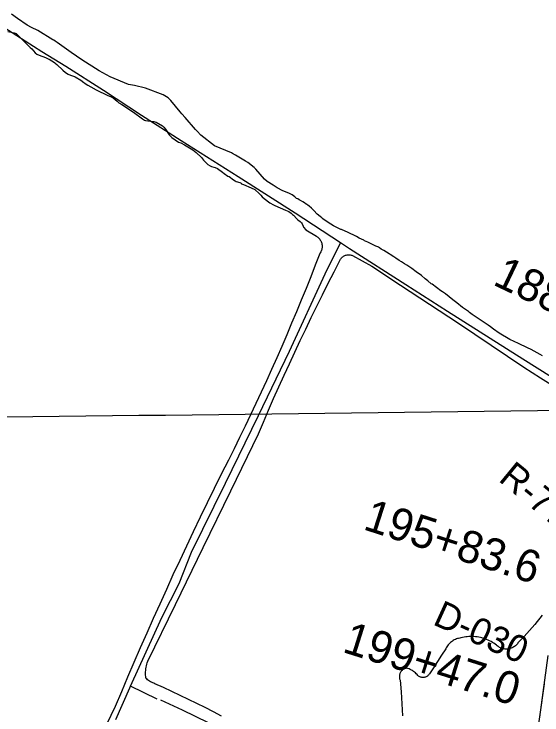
# Model space of a CAD drawing. Extents: x 3683402 to 3721514, y 487807 to 513565.
# Drawn here: x 3709078 to 3710718, y 504665 to 506842 of the extents above; entities that cross this region are included whole.
import ezdxf

# ---------------------------------------------------------------- set-up
doc = ezdxf.new("R2010")
doc.units = 0
for name, color, linetype in [('V-GRID-MAJR', 7, 'Continuous'), ('V-RIVR-RANG-IDEN', 7, 'Continuous'), ('V-ROAD-CNTR', 7, 'Continuous'), ('V-SITE-VEGE', 7, 'Continuous'), ('V-SURV-IDEN', 7, 'Continuous'), ('V-TOPO-SHOR', 7, 'Continuous')]:
    doc.layers.add(name, color=color, linetype=linetype)

msp = doc.modelspace()

# ---------------------------------------------------------------- linework, layer by layer
at = {"layer": 'V-GRID-MAJR'}
msp.add_spline([(3687515.9, 505342.9), (3692797.3, 505402.5), (3698078.7, 505462.8), (3703360, 505523.8), (3708641.3, 505585.7), (3713922.7, 505648.3), (3719204, 505711.6)], degree=3, dxfattribs=at)
at = {"layer": 'V-ROAD-CNTR'}
msp.add_lwpolyline([(3710736.4, 504849.1), (3710710.3, 504658.2)], dxfattribs=at)
at = {"layer": 'V-SITE-VEGE'}
for points in [[(3709541.5, 506591.4), (3709486.6, 506612.1), (3709452.9, 506620.3), (3709433.9, 506623.3), (3709377, 506647.2), (3709343.2, 506665.9), (3709289.3, 506699.3), (3709255.5, 506722.2), (3709212.2, 506753.5), (3709205.8, 506757.7), (3709201.6, 506760.8), (3709198.4, 506761.9), (3709152, 506791), (3709133, 506800.4), (3709119.2, 506807.7), (3709088.6, 506828.5), (3709070.6, 506842.1)], [(3709059.2, 506787.7), (3709078.4, 506784), (3709085.1, 506781.1), (3709101, 506766.1), (3709105.7, 506761), (3709110.4, 506755.7), (3709124.8, 506742.2), (3709128.8, 506738.2), (3709133.3, 506733.5), (3709144.3, 506721.3), (3709148.8, 506717.8), (3709156.3, 506714.3), (3709175.8, 506707.5), (3709184.3, 506703.3), (3709187.2, 506702.2), (3709204, 506691), (3709206.6, 506689), (3709211.8, 506684.8), (3709230.2, 506667.5), (3709238.2, 506660.6), (3709246.1, 506655.3), (3709253.4, 506652), (3709265.9, 506647.9), (3709268.4, 506646.8), (3709285.8, 506636.4), (3709289.6, 506634), (3709291.2, 506632.4), (3709302.6, 506624.3), (3709307.3, 506621.4), (3709317.2, 506616.1), (3709333.9, 506606.9), (3709370.1, 506588.6), (3709383.1, 506583.5), (3709386.2, 506581.8), (3709398.3, 506571.6), (3709404.1, 506566.5), (3709413.1, 506560.5), (3709449.5, 506536.7), (3709477.5, 506516.4), (3709483.8, 506512.6), (3709486.9, 506511.5), (3709509.4, 506508.1), (3709512.8, 506507.7), (3709519.7, 506506.4), (3709539.2, 506495.1), (3709543.9, 506490.3), (3709548.4, 506484.1), (3709560.3, 506466.7), (3709568.3, 506458.5), (3709589.4, 506444.4), (3709596.5, 506441.6), (3709608.4, 506436.1), (3709634.3, 506420), (3709644.2, 506412), (3709660.3, 506396.3), (3709663.7, 506392.3), (3709667, 506388.5), (3709676.7, 506379), (3709680.9, 506375), (3709687.6, 506370.1), (3709692.3, 506367.9), (3709699, 506366.7), (3709703.3, 506365.6), (3709710.4, 506362.7), (3709725.9, 506350.5), (3709731, 506346.3), (3709742.4, 506338.8), (3709746.2, 506336.9), (3709759.9, 506327.1), (3709765.2, 506323.8), (3709768.6, 506322.1), (3709780, 506318.6), (3709783.6, 506316.4), (3709785.3, 506315), (3709790.7, 506312.4), (3709815.1, 506302.5), (3709826.7, 506296.8), (3709840.1, 506284.8), (3709844.8, 506279.3), (3709849.5, 506274), (3709855.1, 506268.7), (3709872.8, 506255.6), (3709884.7, 506249), (3709888.5, 506247), (3709921.5, 506233.2), (3709927.1, 506230.8), (3709932, 506228.1), (3709938.8, 506223.5), (3709943.7, 506219.5), (3709946.4, 506217.1), (3709957.1, 506205.8), (3709960.3, 506203.1), (3709967.4, 506197.2), (3709971.1, 506193.8), (3709973.3, 506190.6), (3709976.7, 506183.5), (3709978, 506179.7)], [(3710685.3, 505799.7), (3710673.7, 505805.2), (3710645.4, 505818.8), (3710618.4, 505831.2), (3710585.2, 505850.8), (3710567.7, 505862.8), (3710558.3, 505870), (3710550.9, 505876), (3710548.4, 505877.4), (3710545.1, 505879.7), (3710532.3, 505887.7), (3710523.8, 505894), (3710520.7, 505896.6), (3710501.9, 505908.9), (3710493, 505914.9), (3710490, 505917.5), (3710471.5, 505930.7), (3710453.5, 505945.2), (3710441.9, 505954.1), (3710418.4, 505972.7), (3710409.8, 505978.7), (3710404.3, 505982.4), (3710377.2, 506003), (3710374.7, 506004.4), (3710364, 506013), (3710355.1, 506019.8), (3710343.8, 506029.3), (3710328, 506041), (3710313.9, 506051.3), (3710298.2, 506061.9), (3710291.2, 506066.2), (3710281.8, 506072.5), (3710274.9, 506076.8), (3710264.7, 506083.7), (3710258.3, 506087.4), (3710246.4, 506094.9), (3710243.9, 506096.6), (3710227.5, 506107.2), (3710223.1, 506109.5), (3710219, 506112.1), (3710213.4, 506116.1), (3710210.6, 506117.8), (3710208.7, 506118.4), (3710202, 506121.3), (3710177.6, 506132.9), (3710167.6, 506137.6), (3710164.8, 506139.3), (3710151, 506146.2), (3710142.6, 506150.5), (3710137.6, 506152.6), (3710118.2, 506162.7), (3710116, 506163.6), (3710096, 506172.3), (3710094, 506172.9), (3710074.6, 506181.6), (3710072.4, 506182.7), (3710070.4, 506183.9), (3710054.4, 506194.2), (3710037.8, 506206.2), (3710035, 506209.1), (3710029.8, 506213.1), (3710020.4, 506220.8), (3710010.2, 506231.3), (3710002.2, 506238.7), (3709994.7, 506244.7), (3709990.6, 506248.7), (3709988.1, 506250.1), (3709986.2, 506251.8), (3709980.4, 506255.3), (3709975.9, 506258.4), (3709968.5, 506263.3), (3709964.6, 506265.3), (3709959.6, 506267.6), (3709956.3, 506269.4), (3709951, 506273.9), (3709942.2, 506280.2), (3709933.7, 506284.4), (3709922.1, 506289.6), (3709913.7, 506292.7), (3709895.7, 506302), (3709883.1, 506310.4), (3709865.1, 506321.8), (3709856.6, 506329.2), (3709829.1, 506360.6), (3709824.8, 506365.8), (3709804.8, 506380.4), (3709797.4, 506384.6), (3709766.7, 506403.3), (3709757.2, 506408.5), (3709754.1, 506410.6), (3709701.3, 506432.4), (3709659, 506465.8), (3709647.4, 506478.4), (3709644.2, 506481.5), (3709642.1, 506483.6), (3709610.3, 506520.2), (3709599.7, 506531.7), (3709594.4, 506538), (3709565.8, 506573.6), (3709557.3, 506582), (3709541.5, 506591.4)], [(3709978, 506179.7), (3709984.8, 506171.5), (3710018.2, 506151.7), (3710020.5, 506150.1), (3710022.6, 506148.4), (3710024.7, 506146.5), (3710026.5, 506144.4), (3710028.2, 506142.3), (3710029.8, 506140), (3710031.2, 506137.6), (3710032.4, 506135.1), (3710033.4, 506132.5), (3710034.2, 506129.8), (3710034.8, 506127.1), (3710035.2, 506124.4), (3710035.4, 506121.6), (3710035.4, 506118.8), (3710035.2, 506116.1), (3710034.8, 506113.3), (3710034.2, 506110.6), (3710033.4, 506108), (3710032.4, 506105.4), (3710031.2, 506102.9), (3710029.8, 506100.5), (3710028.3, 506098.2), (3710014.2, 506061.8), (3709999.9, 506025.5), (3709985.4, 505989.3), (3709970.7, 505953.2), (3709955.8, 505917.2), (3709940.7, 505881.2), (3709925.5, 505845.3), (3709910, 505809.6), (3709894.3, 505773.9), (3709878.4, 505738.2), (3709862.3, 505702.7), (3709846.1, 505667.3), (3709829.6, 505631.9), (3709812.9, 505596.7), (3709796.1, 505561.5), (3709779, 505526.4), (3709761.8, 505491.5), (3709744.3, 505456.6), (3709722.2, 505412.3), (3709700.2, 505367.8), (3709678.4, 505323.3), (3709656.8, 505278.7), (3709635.3, 505234), (3709614.1, 505189.2), (3709593, 505144.3), (3709572.1, 505099.4), (3709551.5, 505054.3), (3709531, 505009.2), (3709510.6, 504964), (3709490.5, 504918.7), (3709470.6, 504873.3), (3709450.8, 504827.8), (3709431.3, 504782.3), (3709411.9, 504736.6), (3709392.8, 504690.9), (3709352, 504606.8)], [(3709950.4, 505791.7), (3709967.3, 505827.5), (3709984.4, 505863.3), (3710001.6, 505899), (3710019.1, 505934.6), (3710036.7, 505970.1), (3710054.6, 506005.6), (3710072.6, 506040.9), (3710090.7, 506076.1), (3710091.8, 506078.4), (3710093, 506080.5), (3710094.4, 506082.6), (3710096, 506084.5), (3710097.7, 506086.3), (3710099.6, 506087.9), (3710101.6, 506089.4), (3710103.7, 506090.6), (3710106, 506091.8), (3710108.3, 506092.7), (3710110.6, 506093.4), (3710113.1, 506093.9), (3710115.5, 506094.2), (3710118, 506094.3), (3710120.5, 506094.2), (3710123, 506093.8), (3710125.4, 506093.3), (3710127.7, 506092.6), (3710130, 506091.6)], [(3710130, 506091.6), (3710189.4, 506059.1), (3710279.1, 505999.7), (3710368.9, 505940.5), (3710458.8, 505881.5), (3710509.5, 505847.2), (3710560.3, 505813.1), (3710611.2, 505779.2), (3710662.2, 505745.4), (3710713.4, 505711.9), (3710747.1, 505691)], [(3709723.1, 504660.9), (3709697.6, 504674.2), (3709671.9, 504687.3), (3709646.2, 504700.2), (3709620.3, 504712.9), (3709594.4, 504725.4), (3709568.4, 504737.7), (3709542.2, 504749.9), (3709516, 504761.8), (3709512.5, 504763), (3709509.1, 504764.4), (3709505.7, 504766), (3709502.5, 504767.7), (3709499.3, 504769.7), (3709496.3, 504771.8), (3709493.4, 504774.1), (3709490.6, 504776.6), (3709488, 504779.2), (3709487.4, 504783.9), (3709487.1, 504788.7), (3709486.9, 504793.5), (3709487, 504798.3), (3709487.4, 504803.1), (3709487.9, 504807.9), (3709488.6, 504812.7), (3709489.6, 504817.4), (3709490.8, 504822), (3709492.2, 504826.6), (3709493.7, 504831.2), (3709579.9, 505007.8), (3709665.8, 505184.5), (3709751.6, 505361.3), (3709837.3, 505538.2), (3709852.9, 505574.6), (3709868.7, 505611), (3709884.6, 505647.3), (3709900.8, 505683.5), (3709917.1, 505719.7), (3709933.7, 505755.7), (3709950.4, 505791.7)], [(3710719.7, 505779.8), (3710712.5, 505784.1), (3710685.3, 505799.7)], [(3710719, 504975.1), (3710711.5, 504965.2), (3710703.9, 504955.4), (3710696.1, 504945.8), (3710688.1, 504936.3), (3710679.9, 504927), (3710671.5, 504917.7), (3710663, 504908.7), (3710654.4, 504899.8), (3710645.6, 504891.1), (3710643.9, 504888.5), (3710642.1, 504886), (3710640.1, 504883.7), (3710638, 504881.5), (3710635.7, 504879.5), (3710633.3, 504877.6), (3710630.8, 504875.9), (3710628.1, 504874.4), (3710625.4, 504873), (3710622.6, 504871.9), (3710619.6, 504871)], [(3710619.6, 504871), (3710616.7, 504870.2), (3710613.7, 504869.7), (3710610.6, 504869.4), (3710607.6, 504869.3), (3710604.5, 504869.4), (3710601.5, 504869.7), (3710598.5, 504870.3), (3710595.5, 504871), (3710592.6, 504871.9), (3710589.8, 504873.1), (3710587, 504874.4), (3710584.4, 504876), (3710581.9, 504877.7), (3710579.5, 504879.6), (3710577.2, 504881.6), (3710573.1, 504884.6), (3710568.9, 504887.5), (3710564.6, 504890.2), (3710560.2, 504892.7), (3710555.7, 504895), (3710551.1, 504897.2), (3710546.4, 504899.2), (3710541.6, 504901), (3710536.8, 504902.5), (3710531.9, 504903.9), (3710527, 504905.1), (3710522, 504906.1), (3710517, 504906.9), (3710511.9, 504907.5), (3710506.8, 504907.9), (3710501.8, 504908.1), (3710496.7, 504908.1), (3710491.6, 504907.9), (3710486.5, 504907.5), (3710481.5, 504906.9), (3710476.5, 504906.1), (3710471.5, 504905), (3710466.5, 504903.8), (3710463, 504903.3), (3710459.5, 504902.6), (3710456.1, 504901.7), (3710452.7, 504900.6), (3710449.4, 504899.2), (3710446.1, 504897.7), (3710443, 504896), (3710440, 504894.1), (3710437.1, 504892), (3710434.3, 504889.7), (3710431.7, 504887.3), (3710429.2, 504884.7), (3710426.9, 504882), (3710424.8, 504879.1), (3710422.9, 504876.1), (3710421.1, 504873), (3710419.5, 504869.8), (3710406.7, 504850.4), (3710393.9, 504831), (3710381.3, 504811.4), (3710368.7, 504791.9), (3710367.4, 504790.1), (3710365.9, 504788.4), (3710364.2, 504786.8), (3710362.5, 504785.4), (3710360.6, 504784.2), (3710358.6, 504783.2), (3710356.5, 504782.3), (3710354.3, 504781.7), (3710352.1, 504781.3), (3710349.9, 504781.1), (3710347.6, 504781.1), (3710345.4, 504781.3), (3710343.2, 504781.7), (3710341, 504782.4), (3710338.9, 504783.2), (3710336.9, 504784.2), (3710335, 504785.5), (3710333.2, 504786.9), (3710330.8, 504789.8), (3710328.1, 504792.7), (3710325.3, 504795.3), (3710322.4, 504797.8), (3710319.3, 504800.1), (3710316, 504802.2), (3710312.7, 504804.2), (3710309.2, 504805.9), (3710305.6, 504807.4), (3710302, 504808.7), (3710298.3, 504809.7), (3710296, 504809.3), (3710293.7, 504808.7), (3710291.6, 504807.9), (3710289.5, 504806.9), (3710287.5, 504805.7), (3710285.6, 504804.3), (3710283.8, 504802.8), (3710282.2, 504801.2), (3710280.7, 504799.3), (3710279.4, 504797.4), (3710278.3, 504795.4), (3710277.3, 504793.3)], [(3710277.3, 504793.3), (3710276.6, 504791), (3710276, 504788.8), (3710275.7, 504786.5), (3710275.5, 504784.2), (3710275.6, 504781.8), (3710275.9, 504779.5), (3710276.3, 504777.3), (3710277, 504775), (3710277.8, 504772.9), (3710280.6, 504736), (3710283.1, 504699.1), (3710285.4, 504662.2)]]:
    msp.add_lwpolyline(points, dxfattribs=at)
at = {"layer": 'V-TOPO-SHOR'}
msp.add_line((3709523.4, 504714.1), (3709440.4, 504754.2), dxfattribs=at)
for points in [[(3710845.4, 505652.8), (3710659.3, 505769.4), (3710424.6, 505917.5), (3710295, 506001), (3710120.8, 506112.4), (3710092.2, 506131.2), (3709952.2, 506223.1), (3709774.8, 506336.2), (3709597.1, 506448.2), (3709474.3, 506527), (3709356.1, 506604.5), (3709239.1, 506679.3), (3709164.6, 506725.1), (3709033.9, 506807.7)], [(3709394.2, 504650.6), (3709437.8, 504748.6), (3709440.4, 504754.2), (3709537.5, 504967), (3709591.1, 505073.3), (3709630.1, 505170.5), (3709735.7, 505385.1), (3709838.2, 505595.2), (3709934.3, 505794.3), (3710045.2, 506035.3), (3710092.2, 506131.2)], [(3710697.1, 504556.2), (3710726.6, 504761)], [(3710639.7, 504188.4), (3710638.7, 504193.6), (3710637.3, 504195.2), (3710630, 504199.4), (3710256.4, 504370.7), (3710127.3, 504430.7), (3709988.9, 504496), (3709844.8, 504562.5), (3709758.7, 504603.4), (3709722.8, 504620.5), (3709601.8, 504679), (3709534.8, 504710.1)]]:
    msp.add_lwpolyline(points, dxfattribs=at)

# ---------------------------------------------------------------- texts
at = {"layer": 'V-RIVR-RANG-IDEN'}
for s, rotation, p in [('R-77.7', 320.6296, (3710580.3, 505393.5)), ('D-030', 335.5373, (3710375.9, 504947.2))]:
    msp.add_text(s, height=83, rotation=rotation, dxfattribs=at).set_placement(p)
at = {"layer": 'V-SURV-IDEN'}
for s, rotation, p in [('188+16.5', 334.5108, (3710562.3, 506002.8)), ('195+83.6', 342.1975, (3710159.4, 505242.2)), ('199+47.0', 342.5068, (3710095.1, 504861.1))]:
    msp.add_text(s, height=100, rotation=rotation, dxfattribs=at).set_placement(p)

doc.saveas('drawing.dxf')
